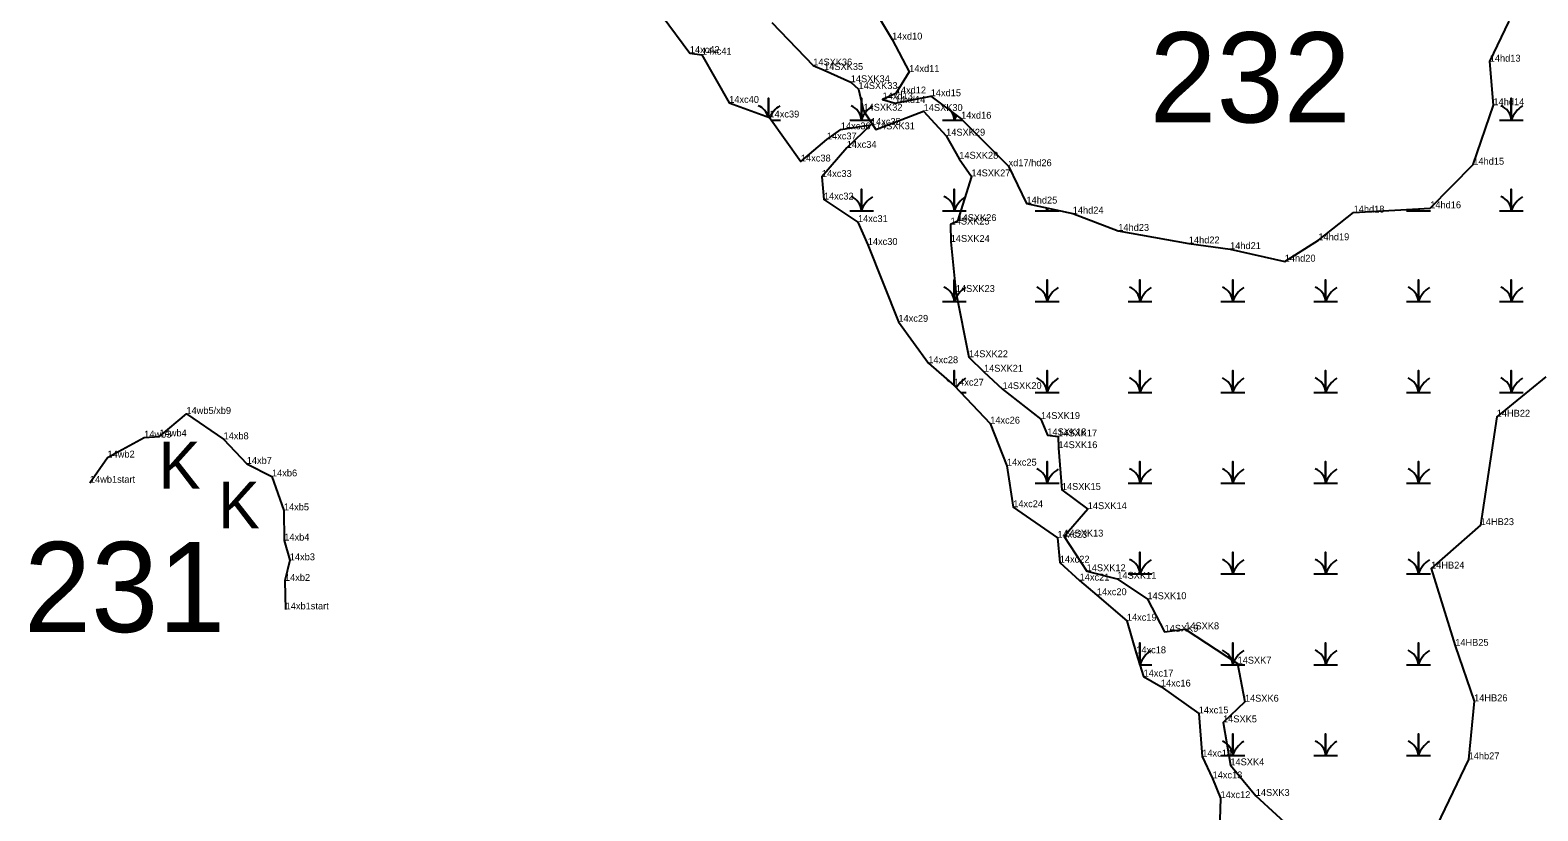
# Model space of a CAD drawing. Extents: x 2072529 to 2268796, y 436423 to 470406.
# Drawn here: x 2252918 to 2254011, y 443122 to 443688 of the extents above; entities that cross this region are included whole.
import ezdxf

# ---------------------------------------------------------------- set-up
doc = ezdxf.new("R2010")
doc.units = 0
for name, color, linetype in [('Default', 7, 'Continuous'), ('Exist Environmental Wetland Boundary Cogo Comment', 7, 'Continuous'), ('Exist Environmental Wetland Boundary Cogo Point CELL', 7, 'Continuous'), ('Exist Hydro Jurisdictional Stream or Body of Water NEU Mitigable Cogo Comment', 7, 'Continuous'), ('Old_Level_20', 7, 'Continuous'), ('Old_Level_52', 7, 'Continuous')]:
    doc.layers.add(name, color=color, linetype=linetype)

msp = doc.modelspace()

# ---------------------------------------------------------------- linework, layer by layer
at = {"layer": 'Exist Environmental Wetland Boundary Cogo Point CELL'}
for points in [[(2253453.3, 443625), (2253453.3, 443638.7), (2253453.3, 443625)], [(2253512, 443622.9), (2253520.6, 443622.9), (2253520.6, 443638.7), (2253520.6, 443622.9), (2253529.2, 443622.9)], [(2253982.7, 443622.9), (2253991.3, 443622.9), (2253991.3, 443638.7), (2253991.3, 443622.9), (2253999.9, 443622.9)], [(2253455.3, 443622.9), (2253461.9, 443622.9)], [(2253579.2, 443622.9), (2253587.8, 443622.9), (2253587.8, 443627.5)], [(2253587.8, 443627.5), (2253587.8, 443622.9), (2253593.6, 443622.9)], [(2253512, 443557.1), (2253520.6, 443557.1), (2253520.6, 443572.9), (2253520.6, 443557.1), (2253529.2, 443557.1)], [(2253579.2, 443557.1), (2253587.8, 443557.1), (2253587.8, 443572.9), (2253587.8, 443557.1), (2253596.4, 443557.1)], [(2253982.7, 443557.1), (2253991.3, 443557.1), (2253991.3, 443572.9), (2253991.3, 443557.1), (2253999.9, 443557.1)], [(2253646.5, 443557.1), (2253655.1, 443557.1), (2253655.1, 443559.1)], [(2253655.1, 443559.1), (2253655.1, 443557.1), (2253663.7, 443557.1)], [(2253915.5, 443557.1), (2253924.1, 443557.1), (2253924.1, 443558.5)], [(2253924.1, 443558.5), (2253924.1, 443557.1), (2253932.7, 443557.1)], [(2253579.2, 443491.3), (2253587.8, 443491.3), (2253587.8, 443507.1), (2253587.8, 443491.3), (2253596.4, 443491.3)], [(2253646.5, 443491.3), (2253655.1, 443491.3), (2253655.1, 443507.1), (2253655.1, 443491.3), (2253663.7, 443491.3)], [(2253713.7, 443491.3), (2253722.3, 443491.3), (2253722.3, 443507.1), (2253722.3, 443491.3), (2253730.9, 443491.3)], [(2253781, 443491.3), (2253789.6, 443491.3), (2253789.6, 443507.1), (2253789.6, 443491.3), (2253798.2, 443491.3)], [(2253848.2, 443491.3), (2253856.8, 443491.3), (2253856.8, 443507.1), (2253856.8, 443491.3), (2253865.4, 443491.3)], [(2253915.5, 443491.3), (2253924.1, 443491.3), (2253924.1, 443507.1), (2253924.1, 443491.3), (2253932.7, 443491.3)], [(2253982.7, 443491.3), (2253991.3, 443491.3), (2253991.3, 443507.1), (2253991.3, 443491.3), (2253999.9, 443491.3)], [(2253587.8, 443430.2), (2253587.8, 443441.3), (2253587.8, 443430.2)], [(2253646.5, 443425.5), (2253655.1, 443425.5), (2253655.1, 443441.3), (2253655.1, 443425.5), (2253663.7, 443425.5)], [(2253713.7, 443425.5), (2253722.3, 443425.5), (2253722.3, 443441.3), (2253722.3, 443425.5), (2253730.9, 443425.5)], [(2253781, 443425.5), (2253789.6, 443425.5), (2253789.6, 443441.3), (2253789.6, 443425.5), (2253798.2, 443425.5)], [(2253848.2, 443425.5), (2253856.8, 443425.5), (2253856.8, 443441.3), (2253856.8, 443425.5), (2253865.4, 443425.5)], [(2253915.5, 443425.5), (2253924.1, 443425.5), (2253924.1, 443441.3), (2253924.1, 443425.5), (2253932.7, 443425.5)], [(2253982.7, 443425.5), (2253991.3, 443425.5), (2253991.3, 443441.3), (2253991.3, 443425.5), (2253999.9, 443425.5)], [(2253592.2, 443425.5), (2253596.4, 443425.5)], [(2253646.5, 443359.7), (2253655.1, 443359.7), (2253655.1, 443375.5), (2253655.1, 443359.7), (2253663.7, 443359.7)], [(2253713.7, 443359.7), (2253722.3, 443359.7), (2253722.3, 443375.5), (2253722.3, 443359.7), (2253730.9, 443359.7)], [(2253781, 443359.7), (2253789.6, 443359.7), (2253789.6, 443375.5), (2253789.6, 443359.7), (2253798.2, 443359.7)], [(2253848.2, 443359.7), (2253856.8, 443359.7), (2253856.8, 443375.5), (2253856.8, 443359.7), (2253865.4, 443359.7)], [(2253915.5, 443359.7), (2253924.1, 443359.7), (2253924.1, 443375.5), (2253924.1, 443359.7), (2253932.7, 443359.7)], [(2253713.7, 443293.9), (2253722.3, 443293.9), (2253722.3, 443309.7), (2253722.3, 443293.9), (2253730.9, 443293.9)], [(2253781, 443293.9), (2253789.6, 443293.9), (2253789.6, 443309.7), (2253789.6, 443293.9), (2253798.2, 443293.9)], [(2253848.2, 443293.9), (2253856.8, 443293.9), (2253856.8, 443309.7), (2253856.8, 443293.9), (2253865.4, 443293.9)], [(2253915.5, 443293.9), (2253924.1, 443293.9), (2253924.1, 443309.7), (2253924.1, 443293.9), (2253932.7, 443293.9)], [(2253722.2, 443228.1), (2253722.3, 443228.1), (2253722.3, 443243.9), (2253722.3, 443228.1), (2253730.9, 443228.1)], [(2253781, 443228.1), (2253789.6, 443228.1), (2253789.6, 443243.9), (2253789.6, 443228.1), (2253798.2, 443228.1)], [(2253848.2, 443228.1), (2253856.8, 443228.1), (2253856.8, 443243.9), (2253856.8, 443228.1), (2253865.4, 443228.1)], [(2253915.5, 443228.1), (2253924.1, 443228.1), (2253924.1, 443243.9), (2253924.1, 443228.1), (2253932.7, 443228.1)], [(2253781, 443162.3), (2253789.6, 443162.3), (2253789.6, 443178.1), (2253789.6, 443162.3), (2253798.2, 443162.3)], [(2253848.2, 443162.3), (2253856.8, 443162.3), (2253856.8, 443178.1), (2253856.8, 443162.3), (2253865.4, 443162.3)], [(2253915.5, 443162.3), (2253924.1, 443162.3), (2253924.1, 443178.1), (2253924.1, 443162.3), (2253932.7, 443162.3)]]:
    msp.add_lwpolyline(points, dxfattribs=at)
for centre, radius, start, end in [((2253441.1, 443622), 12.3, 14.7334, 67.535), ((2253471.6, 443616.9), 19.2, 122.1274, 155.9636), ((2253508.3, 443622), 12.3, 4.1403, 67.535), ((2253538.8, 443616.9), 19.2, 122.1274, 161.6222), ((2253979.1, 443622), 12.3, 4.1403, 67.535), ((2254009.6, 443616.9), 19.2, 122.1274, 161.6222), ((2253575.6, 443622), 12.3, 4.1403, 35.3351), ((2253606.1, 443616.9), 19.2, 150.4264, 161.6222), ((2253508.3, 443556.2), 12.3, 4.1403, 67.535), ((2253538.8, 443551.1), 19.2, 122.1274, 161.6222), ((2253575.6, 443556.2), 12.3, 4.1403, 67.535), ((2253606.1, 443551.1), 19.2, 122.1274, 161.6222), ((2253979.1, 443556.2), 12.3, 4.1403, 67.535), ((2254009.6, 443551.1), 19.2, 122.1274, 161.6222), ((2253642.8, 443556.2), 12.3, 4.1403, 13.9816), ((2253673.3, 443551.1), 19.2, 155.6913, 161.6222), ((2253911.8, 443556.2), 12.3, 4.1403, 10.616), ((2253942.3, 443551.1), 19.2, 157.1057, 161.6222), ((2253575.6, 443490.4), 12.3, 4.1403, 67.535), ((2253606.1, 443485.3), 19.2, 122.1274, 161.6222), ((2253642.8, 443490.4), 12.3, 4.1403, 67.535), ((2253673.3, 443485.3), 19.2, 122.1274, 161.6222), ((2253710.1, 443490.4), 12.3, 4.1403, 67.535), ((2253740.6, 443485.3), 19.2, 122.1274, 161.6222), ((2253777.3, 443490.4), 12.3, 4.1403, 67.535), ((2253807.8, 443485.3), 19.2, 122.1274, 161.6222), ((2253844.6, 443490.4), 12.3, 4.1403, 67.535), ((2253875.1, 443485.3), 19.2, 122.1274, 161.6222), ((2253911.8, 443490.4), 12.3, 4.1403, 67.535), ((2253942.3, 443485.3), 19.2, 122.1274, 161.6222), ((2253979.1, 443490.4), 12.3, 4.1403, 67.535), ((2254009.6, 443485.3), 19.2, 122.1274, 161.6222), ((2253575.6, 443424.6), 12.3, 44.6064, 53.1005), ((2253606.1, 443419.5), 19.2, 122.1274, 151.2837), ((2253642.8, 443424.6), 12.3, 4.1403, 67.535), ((2253673.3, 443419.5), 19.2, 122.1274, 161.6222), ((2253710.1, 443424.6), 12.3, 4.1403, 67.535), ((2253740.6, 443419.5), 19.2, 122.1274, 161.6222), ((2253777.3, 443424.6), 12.3, 4.1403, 67.535), ((2253807.8, 443419.5), 19.2, 122.1274, 161.6222), ((2253844.6, 443424.6), 12.3, 4.1403, 67.535), ((2253875.1, 443419.5), 19.2, 122.1274, 161.6222), ((2253911.8, 443424.6), 12.3, 4.1403, 67.535), ((2253942.3, 443419.5), 19.2, 122.1274, 161.6222), ((2253979.1, 443424.6), 12.3, 4.1403, 67.535), ((2254009.6, 443419.5), 19.2, 122.1274, 161.6222), ((2253642.8, 443358.8), 12.3, 4.1403, 67.535), ((2253673.3, 443353.7), 19.2, 122.1274, 161.6222), ((2253710.1, 443358.8), 12.3, 4.1403, 67.535), ((2253740.6, 443353.7), 19.2, 122.1274, 161.6222), ((2253777.3, 443358.8), 12.3, 4.1403, 67.535), ((2253807.8, 443353.7), 19.2, 122.1274, 161.6222), ((2253844.6, 443358.8), 12.3, 4.1403, 67.535), ((2253875.1, 443353.7), 19.2, 122.1274, 161.6222), ((2253911.8, 443358.8), 12.3, 4.1403, 67.535), ((2253942.3, 443353.7), 19.2, 122.1274, 161.6222), ((2253710.1, 443293), 12.3, 4.1403, 67.535), ((2253740.6, 443287.9), 19.2, 122.1274, 161.6222), ((2253777.3, 443293), 12.3, 4.1403, 67.535), ((2253807.8, 443287.9), 19.2, 122.1274, 161.6222), ((2253844.6, 443293), 12.3, 4.1403, 67.535), ((2253875.1, 443287.9), 19.2, 122.1274, 161.6222), ((2253911.8, 443293), 12.3, 4.1403, 67.535), ((2253942.3, 443287.9), 19.2, 122.1274, 161.6222), ((2253740.6, 443222.1), 19.2, 122.1274, 161.6222), ((2253777.3, 443227.2), 12.3, 4.1403, 67.535), ((2253807.8, 443222.1), 19.2, 122.1274, 161.6222), ((2253844.6, 443227.2), 12.3, 4.1403, 67.535), ((2253875.1, 443222.1), 19.2, 122.1274, 161.6222), ((2253911.8, 443227.2), 12.3, 4.1403, 67.535), ((2253942.3, 443222.1), 19.2, 122.1274, 161.6222), ((2253710.1, 443227.2), 12.3, 4.1403, 33.3706), ((2253777.3, 443161.4), 12.3, 4.1403, 67.535), ((2253807.8, 443156.3), 19.2, 122.1274, 161.6222), ((2253844.6, 443161.4), 12.3, 4.1403, 67.535), ((2253875.1, 443156.3), 19.2, 122.1274, 161.6222), ((2253911.8, 443161.4), 12.3, 4.1403, 67.535), ((2253942.3, 443156.3), 19.2, 122.1274, 161.6222)]:
    msp.add_arc(centre, radius, start, end, dxfattribs=at)
at = {"layer": 'Old_Level_20'}
for p, q in [((2253542.7, 443681.3), (2253542.7, 443681.3)), ((2253396.2, 443671.5), (2253396.2, 443671.5)), ((2253404.9, 443670.3), (2253404.9, 443670.3)), ((2253975.7, 443665.3), (2253975.7, 443665.3)), ((2253485.6, 443662.5), (2253485.6, 443662.5)), ((2253493.5, 443659.2), (2253493.5, 443659.2)), ((2253555.1, 443657.8), (2253555.1, 443657.8)), ((2253512.8, 443650.4), (2253512.8, 443650.4)), ((2253518.4, 443645.4), (2253518.4, 443645.4)), ((2253545.4, 443642.2), (2253545.4, 443642.2)), ((2253424.7, 443635.4), (2253424.7, 443635.4)), ((2253535.8, 443637.9), (2253535.8, 443637.9)), ((2253544.9, 443635.3), (2253544.9, 443635.3)), ((2253570.7, 443640.2), (2253570.7, 443640.2)), ((2253978.4, 443633.7), (2253978.4, 443633.7)), ((2253453.9, 443624.8), (2253453.9, 443624.8)), ((2253522, 443629.7), (2253522, 443629.7)), ((2253565.6, 443629.5), (2253565.6, 443629.5)), ((2253592.7, 443623.9), (2253592.7, 443623.9)), ((2253505.6, 443616.2), (2253505.6, 443616.2)), ((2253527.4, 443619.4), (2253527.4, 443619.4)), ((2253531, 443616.2), (2253531, 443616.2)), ((2253581.9, 443611.6), (2253581.9, 443611.6)), ((2253495.5, 443608.9), (2253495.5, 443608.9)), ((2253509.9, 443602.8), (2253509.9, 443602.8)), ((2253476.7, 443592.9), (2253476.7, 443592.9)), ((2253591.4, 443594.9), (2253591.4, 443594.9)), ((2253627.1, 443589.5), (2253627.1, 443589.5)), ((2253963.8, 443590.6), (2253963.8, 443590.6)), ((2253491.9, 443581.7), (2253491.9, 443581.7)), ((2253600.2, 443582.1), (2253600.2, 443582.1)), ((2253493.3, 443565.3), (2253493.3, 443565.3)), ((2253640.1, 443562.4), (2253640.1, 443562.4)), ((2253673.6, 443555.1), (2253673.6, 443555.1)), ((2253877.1, 443555.9), (2253877.1, 443555.9)), ((2253932.6, 443559), (2253932.6, 443559)), ((2253518, 443549), (2253518, 443549)), ((2253585.1, 443547.2), (2253585.1, 443547.2)), ((2253590.1, 443549.7), (2253590.1, 443549.7)), ((2253585.2, 443534.6), (2253585.2, 443534.6)), ((2253706.6, 443542.6), (2253706.6, 443542.6)), ((2253757.7, 443533.5), (2253757.7, 443533.5)), ((2253851.6, 443535.8), (2253851.6, 443535.8)), ((2253525.1, 443532.4), (2253525.1, 443532.4)), ((2253787.6, 443529.4), (2253787.6, 443529.4)), ((2253827.2, 443520.3), (2253827.2, 443520.3)), ((2253588.9, 443498.3), (2253588.9, 443498.3)), ((2253547.3, 443476.7), (2253547.3, 443476.7)), ((2253569, 443446.7), (2253569, 443446.7)), ((2253598.4, 443451), (2253598.4, 443451)), ((2253609.3, 443440.5), (2253609.3, 443440.5)), ((2253587.6, 443430.4), (2253587.6, 443430.4)), ((2253622.8, 443427.9), (2253622.8, 443427.9)), ((2253031.5, 443409.9), (2253031.5, 443409.9)), ((2253613.8, 443402.9), (2253613.8, 443402.9)), ((2253650.6, 443406.2), (2253650.6, 443406.2)), ((2253980.8, 443407.9), (2253980.8, 443407.9)), ((2253000.9, 443392.7), (2253000.9, 443392.7)), ((2253012, 443393.6), (2253012, 443393.6)), ((2253058.4, 443391.5), (2253058.4, 443391.5)), ((2253655.2, 443394.4), (2253655.2, 443394.4)), ((2253663, 443393.6), (2253663, 443393.6)), ((2253663.2, 443385.1), (2253663.2, 443385.1)), ((2252974.3, 443378.3), (2252974.3, 443378.3)), ((2253075.2, 443373.7), (2253075.2, 443373.7)), ((2253625.9, 443372.4), (2253625.9, 443372.4)), ((2252961.6, 443360), (2252961.6, 443360)), ((2253093.5, 443364.6), (2253093.5, 443364.6)), ((2253665.7, 443354.8), (2253665.7, 443354.8)), ((2253102.1, 443340), (2253102.1, 443340)), ((2253630.5, 443342.3), (2253630.5, 443342.3)), ((2253684.5, 443340.9), (2253684.5, 443340.9)), ((2253969.1, 443329.3), (2253969.1, 443329.3)), ((2253102.4, 443318.1), (2253102.4, 443318.1)), ((2253662.5, 443320.1), (2253662.5, 443320.1)), ((2253667.5, 443321), (2253667.5, 443321)), ((2253106.4, 443303.8), (2253106.4, 443303.8)), ((2253664.2, 443302.1), (2253664.2, 443302.1)), ((2253683.7, 443295.9), (2253683.7, 443295.9)), ((2253933.2, 443297.8), (2253933.2, 443297.8)), ((2253102.9, 443288.9), (2253102.9, 443288.9)), ((2253678.6, 443289.1), (2253678.6, 443289.1)), ((2253705.9, 443290.4), (2253705.9, 443290.4)), ((2253691.1, 443278.5), (2253691.1, 443278.5)), ((2253727.7, 443275.6), (2253727.7, 443275.6)), ((2253103.4, 443268.2), (2253103.4, 443268.2)), ((2253712.8, 443260), (2253712.8, 443260)), ((2253740.1, 443252), (2253740.1, 443252)), ((2253755.1, 443253.8), (2253755.1, 443253.8)), ((2253950.7, 443241.8), (2253950.7, 443241.8)), ((2253719.6, 443236.4), (2253719.6, 443236.4)), ((2253793, 443228.9), (2253793, 443228.9)), ((2253724.9, 443219.5), (2253724.9, 443219.5)), ((2253737.5, 443212.3), (2253737.5, 443212.3)), ((2253798.3, 443201.3), (2253798.3, 443201.3)), ((2253964.4, 443201.6), (2253964.4, 443201.6)), ((2253764.9, 443192.8), (2253764.9, 443192.8)), ((2253782.5, 443186.3), (2253782.5, 443186.3)), ((2253767.4, 443161.5), (2253767.4, 443161.5)), ((2253787.8, 443155.2), (2253787.8, 443155.2)), ((2253960.4, 443159.5), (2253960.4, 443159.5)), ((2253774.9, 443145.7), (2253774.9, 443145.7)), ((2253780.7, 443131.4), (2253780.7, 443131.4)), ((2253806.2, 443133), (2253806.2, 443133))]:
    msp.add_line(p, q, dxfattribs=at)
for points in [[(2253376.2, 443698.5), (2253396.2, 443671.5), (2253404.9, 443670.3), (2253424.7, 443635.4), (2253453.9, 443624.8), (2253476.7, 443592.9), (2253495.5, 443608.9), (2253505.6, 443616.2), (2253527.4, 443619.4), (2253509.9, 443602.8), (2253491.9, 443581.7), (2253493.3, 443565.3), (2253518, 443549), (2253525.1, 443532.4), (2253547.3, 443476.7), (2253569, 443446.7), (2253587.6, 443430.4), (2253613.8, 443402.9), (2253625.9, 443372.4), (2253630.5, 443342.3), (2253662.5, 443320.1), (2253664.2, 443302.1), (2253678.6, 443289.1), (2253691.1, 443278.5), (2253712.8, 443260), (2253719.6, 443236.4), (2253724.9, 443219.5), (2253737.5, 443212.3), (2253764.9, 443192.8), (2253767.4, 443161.5), (2253774.9, 443145.7), (2253780.7, 443131.4), (2253779.9, 443108)], [(2253531.3, 443700.7), (2253542.7, 443681.3), (2253555.1, 443657.8), (2253545.4, 443642.2), (2253535.8, 443637.9), (2253544.9, 443635.3), (2253570.7, 443640.2), (2253592.7, 443623.9), (2253627.1, 443589.5), (2253640.1, 443562.4), (2253673.6, 443555.1), (2253706.6, 443542.6), (2253757.7, 443533.5), (2253787.6, 443529.4), (2253827.2, 443520.3), (2253851.6, 443535.8), (2253877.1, 443555.9), (2253932.6, 443559), (2253963.8, 443590.6), (2253978.4, 443633.7), (2253975.7, 443665.3), (2253989.7, 443694.7)], [(2254016.4, 443436.8), (2253980.8, 443407.9), (2253969.1, 443329.3), (2253933.2, 443297.8), (2253950.7, 443241.8), (2253964.4, 443201.6), (2253960.4, 443159.5), (2253928.9, 443094), (2253938.7, 443051.5), (2253944.4, 442987.1), (2253917.7, 442914.7), (2253896.2, 442899.6)], [(2252961.6, 443360), (2252974.3, 443378.3), (2253000.9, 443392.7), (2253012, 443393.6), (2253031.5, 443409.9), (2253058.4, 443391.5), (2253075.2, 443373.7), (2253093.5, 443364.6), (2253102.1, 443340), (2253102.4, 443318.1), (2253106.4, 443303.8), (2253102.9, 443288.9), (2253103.4, 443268.2)]]:
    msp.add_lwpolyline(points, dxfattribs=at)
at = {"layer": 'Old_Level_52'}
msp.add_lwpolyline([(2253455.7, 443693.6), (2253485.6, 443662.5), (2253493.5, 443659.2), (2253512.8, 443650.4), (2253518.4, 443645.4), (2253522, 443629.7), (2253531, 443616.2), (2253565.6, 443629.5), (2253581.9, 443611.6), (2253591.4, 443594.9), (2253600.2, 443582.1), (2253590.1, 443549.7), (2253585.1, 443547.2), (2253585.2, 443534.6), (2253588.9, 443498.3), (2253598.4, 443451), (2253609.3, 443440.5), (2253622.8, 443427.9), (2253650.6, 443406.2), (2253655.2, 443394.4), (2253663, 443393.6), (2253663.2, 443385.1), (2253665.7, 443354.8), (2253684.5, 443340.9), (2253667.5, 443321), (2253683.7, 443295.9), (2253705.9, 443290.4), (2253727.7, 443275.6), (2253740.1, 443252), (2253755.1, 443253.8), (2253793, 443228.9), (2253798.3, 443201.3), (2253782.5, 443186.3), (2253787.8, 443155.2), (2253806.2, 443133), (2253835.8, 443105.9)], dxfattribs=at)

# ---------------------------------------------------------------- texts
at = {"layer": 'Default'}
for s, p in [('232', (2253729.2, 443621.2)), ('231', (2252913.9, 443251.8))]:
    msp.add_text(s, height=65.34, dxfattribs=at).set_placement(p)
at = {"layer": 'Exist Environmental Wetland Boundary Cogo Comment'}
for s, p in [('14xd10', (2253542.7, 443681.3)), ('14xc42', (2253396.2, 443671.5)), ('14xc41', (2253404.9, 443670.3)), ('14hd13', (2253975.7, 443665.3)), ('14xd11', (2253555.1, 443657.8)), ('14xd13', (2253535.8, 443637.9)), ('14xd12', (2253545.4, 443642.2)), ('14xd15', (2253570.7, 443640.2)), ('14xc40', (2253424.7, 443635.4)), ('14xd14', (2253544.9, 443635.3)), ('14hd14', (2253978.4, 443633.7)), ('14xc39', (2253453.9, 443624.8)), ('14xc36', (2253505.6, 443616.2)), ('14xc35', (2253527.4, 443619.4)), ('14xd16', (2253592.7, 443623.9)), ('14xc37', (2253495.5, 443608.9)), ('14xc38', (2253476.7, 443592.9)), ('14xc34', (2253509.9, 443602.8)), ('xd17/hd26', (2253627.1, 443589.5)), ('14hd15', (2253963.8, 443590.6)), ('14xc33', (2253491.9, 443581.7)), ('14xc32', (2253493.3, 443565.3)), ('14hd25', (2253640.1, 443562.4)), ('14hd24', (2253673.6, 443555.1)), ('14hd18', (2253877.1, 443555.9)), ('14hd16', (2253932.6, 443559)), ('14xc31', (2253518, 443549)), ('14hd23', (2253706.6, 443542.6)), ('14xc30', (2253525.1, 443532.4)), ('14hd22', (2253757.7, 443533.5)), ('14hd21', (2253787.6, 443529.4)), ('14hd19', (2253851.6, 443535.8)), ('14hd20', (2253827.2, 443520.3)), ('14xc29', (2253547.3, 443476.7)), ('14xc28', (2253569, 443446.7)), ('14xc27', (2253587.6, 443430.4)), ('14wb5/xb9', (2253031.5, 443409.9)), ('14HB22', (2253980.8, 443407.9)), ('14xc26', (2253613.8, 443402.9)), ('14wb3', (2253000.9, 443392.7)), ('14wb4', (2253012, 443393.6)), ('14xb8', (2253058.4, 443391.5)), ('14wb2', (2252974.3, 443378.3)), ('14xb7', (2253075.2, 443373.7)), ('14xb6', (2253093.5, 443364.6)), ('14xc25', (2253625.9, 443372.4)), ('14wb1start', (2252961.6, 443360)), ('14xc24', (2253630.5, 443342.3)), ('14xb5', (2253102.1, 443340)), ('14xc23', (2253662.5, 443320.1)), ('14HB23', (2253969.1, 443329.3)), ('14xb4', (2253102.4, 443318.1)), ('14xb3', (2253106.4, 443303.8)), ('14xc22', (2253664.2, 443302.1)), ('14xb2', (2253102.9, 443288.9)), ('14xc21', (2253678.6, 443289.1)), ('14HB24', (2253933.2, 443297.8)), ('14xc20', (2253691.1, 443278.5)), ('14xb1start', (2253103.4, 443268.2)), ('14xc19', (2253712.8, 443260)), ('14xc18', (2253719.6, 443236.4)), ('14HB25', (2253950.7, 443241.8)), ('14xc17', (2253724.9, 443219.5)), ('14xc16', (2253737.5, 443212.3)), ('14HB26', (2253964.4, 443201.6)), ('14xc15', (2253764.9, 443192.8)), ('14xc14', (2253767.4, 443161.5)), ('14hb27', (2253960.4, 443159.5)), ('14xc13', (2253774.9, 443145.7)), ('14xc12', (2253780.7, 443131.4))]:
    msp.add_text(s, height=5, dxfattribs=at).set_placement(p)
at = {"layer": 'Exist Environmental Wetland Boundary Cogo Point CELL'}
for p in [(2253011.4, 443355.8), (2253054.4, 443326.9)]:
    msp.add_text('K', height=34, dxfattribs=at).set_placement(p)
at = {"layer": 'Exist Hydro Jurisdictional Stream or Body of Water NEU Mitigable Cogo Comment'}
for s, p in [('14SXK36', (2253485.6, 443662.5)), ('14SXK35', (2253493.5, 443659.2)), ('14SXK34', (2253512.8, 443650.4)), ('14SXK33', (2253518.4, 443645.4)), ('14SXK32', (2253522, 443629.7)), ('14SXK30', (2253565.6, 443629.5)), ('14SXK31', (2253531, 443616.2)), ('14SXK29', (2253581.9, 443611.6)), ('14SXK28', (2253591.4, 443594.9)), ('14SXK27', (2253600.2, 443582.1)), ('14SXK26', (2253590.1, 443549.7)), ('14SXK25', (2253585.1, 443547.2)), ('14SXK24', (2253585.2, 443534.6)), ('14SXK23', (2253588.9, 443498.3)), ('14SXK22', (2253598.4, 443451)), ('14SXK21', (2253609.3, 443440.5)), ('14SXK20', (2253622.8, 443427.9)), ('14SXK19', (2253650.6, 443406.2)), ('14SXK18', (2253655.2, 443394.4)), ('14SXK17', (2253663, 443393.6)), ('14SXK16', (2253663.2, 443385.1)), ('14SXK15', (2253665.7, 443354.8)), ('14SXK14', (2253684.5, 443340.9)), ('14SXK13', (2253667.5, 443321)), ('14SXK12', (2253683.7, 443295.9)), ('14SXK11', (2253705.9, 443290.4)), ('14SXK10', (2253727.7, 443275.6)), ('14SXK9', (2253740.1, 443252)), ('14SXK8', (2253755.1, 443253.8)), ('14SXK7', (2253793, 443228.9)), ('14SXK6', (2253798.3, 443201.3)), ('14SXK5', (2253782.5, 443186.3)), ('14SXK4', (2253787.8, 443155.2)), ('14SXK3', (2253806.2, 443133))]:
    msp.add_text(s, height=5, dxfattribs=at).set_placement(p)

doc.saveas('drawing.dxf')
